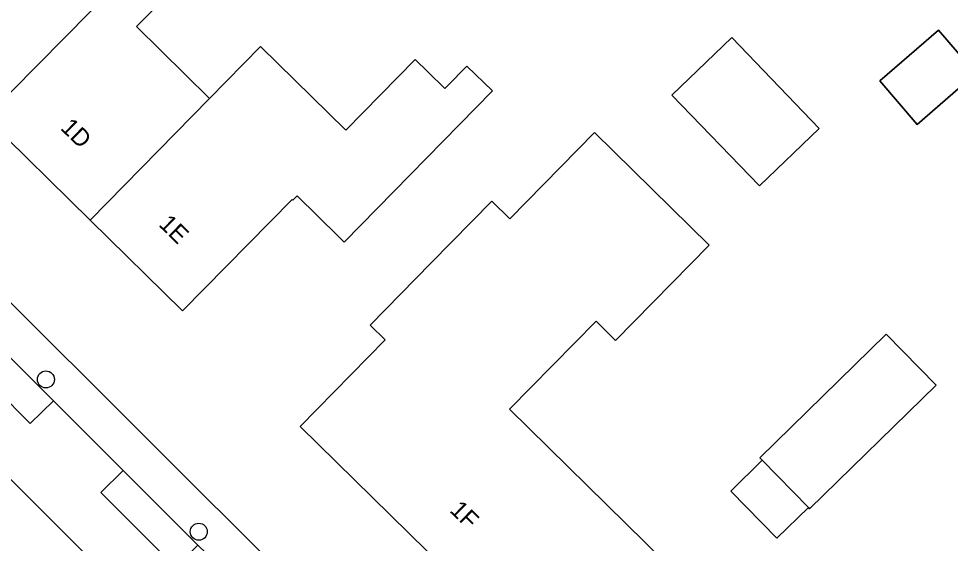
# Model space of a CAD drawing. Extents: x 161772 to 163126, y 383092 to 383917.
# Drawn here: x 162087.2 to 162140.8, y 383381.5 to 383411.7 of the extents above; entities that cross this region are included whole.
import ezdxf

# ---------------------------------------------------------------- set-up
doc = ezdxf.new("R2010")
doc.units = 0
for name, color, linetype in [('IMGEO_Boom', 7, 'Continuous'), ('IMGEO_Erf', 7, 'Continuous'), ('IMGEO_Pand', 7, 'Continuous'), ('IMGEO_Pand_nummerreeks', 7, 'Continuous'), ('IMGEO_Parkeervlak_open', 7, 'Continuous'), ('IMGEO_Rijbaan_lokaal_open', 7, 'Continuous'), ('IMGEO_Voetpad_gesloten', 7, 'Continuous'), ('IMGEO_Voetpad_open', 7, 'Continuous')]:
    doc.layers.add(name, color=color, linetype=linetype)

msp = doc.modelspace()

# ---------------------------------------------------------------- linework, layer by layer
at = {"layer": 'IMGEO_Boom'}
for centre in [(162088.723, 383390.95), (162097.52, 383382.188)]:
    msp.add_circle(centre, 0.489, dxfattribs=at)
at = {"layer": 'IMGEO_Erf'}
for points in [[(162083.86, 383420.628), (162087.714, 383424.55), (162095.784, 383416.688), (162097.558, 383414.945), (162093.93, 383411.253), (162098.138, 383407.117), (162101.073, 383410.108), (162105.973, 383405.295), (162109.966, 383409.359), (162110.688, 383408.65), (162111.669, 383407.686), (162111.833, 383407.853), (162112.939, 383408.979), (162114.425, 383407.547), (162105.883, 383398.852), (162105.548, 383399.181), (162103.176, 383401.512), (162102.937, 383401.268), (162102.893, 383401.311), (162096.586, 383394.891), (162091.262, 383400.121), (162085.252, 383406.026)], [(162085.851, 383396.183), (162119.667, 383362.459), (162125.116, 383357.112), (162127.358, 383359.397), (162122.928, 383363.77), (162118.493, 383368.146), (162122.006, 383371.705), (162124.391, 383374.048), (162125.832, 383375.508), (162128.54, 383372.835), (162130.361, 383374.68), (162132.051, 383373.013), (162132.362, 383372.706), (162134.884, 383375.261), (162137.141, 383373.189), (162131.187, 383367.013), (162133.096, 383365.211), (162137.704, 383369.88), (162139.337, 383369.716), (162149.741, 383380.185)]]:
    msp.add_lwpolyline(points, dxfattribs=at)
for points in [[(162136.7, 383408.123), (162140.075, 383411.044), (162142.235, 383408.549), (162138.86, 383405.627)], [(162124.746, 383407.31), (162128.195, 383410.624), (162133.221, 383405.395), (162129.773, 383402.081)], [(162126.892, 383398.667), (162121.505, 383393.185), (162120.376, 383394.295), (162115.404, 383389.235), (162124.339, 383380.455), (162121.425, 383377.49), (162117.92, 383373.923), (162103.351, 383388.239), (162108.244, 383393.218), (162107.371, 383394.075), (162110.895, 383397.662), (162114.385, 383401.214), (162115.422, 383400.195), (162120.293, 383405.151)], [(162137.077, 383393.548), (162139.94, 383390.618), (162132.664, 383383.51), (162132.592, 383383.584), (162130.78, 383381.813), (162128.131, 383384.525), (162129.943, 383386.295), (162129.801, 383386.44)]]:
    msp.add_lwpolyline(points, close=True, dxfattribs=at)
at = {"layer": 'IMGEO_Pand'}
for points in [[(162083.86, 383420.628), (162086.356, 383418.175), (162079.277, 383410.97), (162081.772, 383408.519), (162082.349, 383408.878), (162085.252, 383406.026), (162095.784, 383416.688), (162087.714, 383424.55)], [(162098.138, 383407.117), (162093.93, 383411.253), (162097.558, 383414.945), (162095.784, 383416.688), (162085.252, 383406.026), (162091.262, 383400.121)], [(162138.86, 383405.627), (162142.235, 383408.549), (162140.075, 383411.044), (162136.7, 383408.123)], [(162129.773, 383402.081), (162133.221, 383405.395), (162128.195, 383410.624), (162124.746, 383407.31)], [(162101.073, 383410.108), (162098.138, 383407.117), (162091.262, 383400.121), (162096.586, 383394.891), (162102.893, 383401.311), (162102.937, 383401.268), (162103.176, 383401.512), (162105.548, 383399.181), (162105.883, 383398.852), (162114.425, 383407.547), (162112.939, 383408.979), (162111.833, 383407.853), (162111.669, 383407.686), (162110.688, 383408.65), (162109.966, 383409.359), (162105.973, 383405.295)], [(162121.425, 383377.49), (162124.339, 383380.455), (162115.404, 383389.235), (162120.376, 383394.295), (162121.505, 383393.185), (162126.892, 383398.667), (162120.293, 383405.151), (162115.422, 383400.195), (162114.385, 383401.214), (162110.895, 383397.662), (162107.371, 383394.075), (162108.244, 383393.218), (162103.351, 383388.239), (162117.92, 383373.923)], [(162139.94, 383390.618), (162137.077, 383393.548), (162129.801, 383386.44), (162129.943, 383386.295), (162132.592, 383383.584), (162132.664, 383383.51)], [(162129.943, 383386.295), (162128.131, 383384.525), (162130.78, 383381.813), (162132.592, 383383.584)]]:
    msp.add_lwpolyline(points, close=True, dxfattribs=at)
at = {"layer": 'IMGEO_Parkeervlak_open'}
for points in [[(162077.699, 383401.158), (162076.346, 383399.821), (162080.154, 383396.052), (162083.998, 383392.257), (162087.82, 383388.42), (162089.151, 383389.723)], [(162093.167, 383385.71), (162091.875, 383384.44), (162096.187, 383380.147), (162097.466, 383381.419)]]:
    msp.add_lwpolyline(points, close=True, dxfattribs=at)
at = {"layer": 'IMGEO_Rijbaan_lokaal_open'}
msp.add_lwpolyline([(162077.699, 383401.158), (162076.743, 383402.112), (162073.542, 383405.497), (162071.059, 383408.345), (162062.563, 383418.343), (162058.872, 383415.082), (162070.146, 383401.685), (162076.14, 383395.709), (162077.554, 383394.312), (162094.488, 383377.408), (162097.961, 383380.925), (162097.466, 383381.419), (162096.187, 383380.147), (162091.875, 383384.44), (162093.167, 383385.71), (162092.497, 383386.378), (162089.736, 383389.139), (162089.151, 383389.723), (162087.82, 383388.42), (162083.998, 383392.257), (162080.154, 383396.052), (162076.346, 383399.821)], close=True, dxfattribs=at)
at = {"layer": 'IMGEO_Voetpad_gesloten'}
for points in [[(162077.699, 383401.158), (162089.151, 383389.723), (162089.736, 383389.139), (162092.497, 383386.378), (162093.167, 383385.71), (162097.466, 383381.419), (162097.961, 383380.925), (162099.967, 383378.922), (162101.712, 383377.18), (162110.071, 383368.838), (162110.629, 383368.281), (162113.291, 383365.624), (162113.883, 383365.041), (162133.817, 383345.395), (162136.369, 383342.88), (162138.385, 383340.892)], [(162174.427, 383302.411), (162178.959, 383304.304), (162178.344, 383304.872), (162135.951, 383346.477), (162134.703, 383347.703), (162126.162, 383356.085), (162125.116, 383357.112), (162119.667, 383362.459), (162085.851, 383396.183)]]:
    msp.add_lwpolyline(points, dxfattribs=at)
at = {"layer": 'IMGEO_Voetpad_open'}
msp.add_lwpolyline([(162115.151, 383356.822), (162114.523, 383356.186), (162108.834, 383361.84), (162109.45, 383362.479), (162096.455, 383375.445), (162094.488, 383377.408), (162077.554, 383394.312), (162076.14, 383395.709)], dxfattribs=at)

# ---------------------------------------------------------------- texts
at = {"layer": 'IMGEO_Pand_nummerreeks'}
for s, rotation, p in [('1D', 315.4953, (162089.515, 383405.371)), ('1E', 315.5098, (162095.165, 383399.819)), ('1F', 315.5018, (162111.909, 383383.363))]:
    msp.add_text(s, height=1, rotation=rotation, dxfattribs=at).set_placement(p)

doc.saveas('drawing.dxf')
